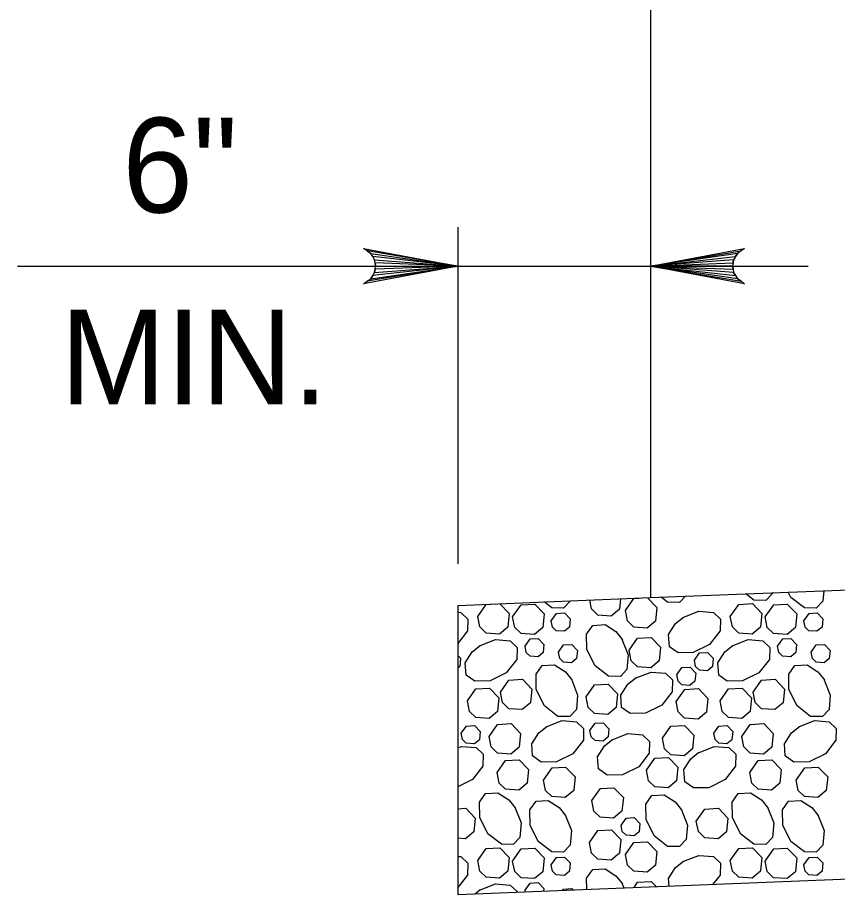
# Model space of a CAD drawing. Extents: x 636530 to 644067, y 294168 to 299122.
# Drawn here: x 642121.27 to 642147.22, y 298005.05 to 298032.81 of the extents above; entities that cross this region are included whole.
import ezdxf

# ---------------------------------------------------------------- set-up
doc = ezdxf.new("R2010")
doc.units = 0
doc.layers.add('1', color=7, linetype='Continuous')

msp = doc.modelspace()

# ---------------------------------------------------------------- linework, layer by layer
at = {"layer": '1'}
for p, q in [((642141.297, 298034.766), (642141.297, 298014.446)), ((642135.201, 298026.178), (642135.201, 298015.516)), ((642121.267, 298024.941), (642146.294, 298024.941)), ((642141.297, 298014.446), (642260.088, 298019.197)), ((642135.201, 298014.202), (642141.297, 298014.446)), ((642135.201, 298014.202), (642135.201, 298005.051)), ((642135.201, 298005.051), (642260.362, 298010.057))]:
    msp.add_line(p, q, dxfattribs=at)
for points in [[(642135.201, 298024.941), (642132.219, 298024.382), (642132.334, 298024.461), (642132.449, 298024.541), (642132.508, 298024.641), (642132.567, 298024.741), (642132.584, 298024.841), (642132.601, 298024.941), (642132.584, 298025.041), (642132.567, 298025.141), (642132.508, 298025.241), (642132.449, 298025.341), (642132.334, 298025.42), (642132.219, 298025.5), (642135.201, 298024.941), (642132.334, 298025.42), (642132.449, 298025.341), (642135.201, 298024.941), (642132.508, 298025.241), (642132.567, 298025.141), (642135.201, 298024.941), (642132.584, 298025.041), (642132.601, 298024.941), (642135.201, 298024.941), (642132.584, 298024.841), (642132.567, 298024.741), (642135.201, 298024.941), (642132.508, 298024.641), (642132.449, 298024.541), (642135.201, 298024.941), (642132.334, 298024.461)], [(642141.297, 298024.941), (642144.28, 298025.5), (642144.165, 298025.42), (642144.05, 298025.341), (642143.991, 298025.241), (642143.932, 298025.141), (642143.914, 298025.041), (642143.897, 298024.941), (642143.914, 298024.841), (642143.932, 298024.741), (642143.991, 298024.641), (642144.05, 298024.541), (642144.165, 298024.461), (642144.28, 298024.382), (642141.297, 298024.941), (642144.165, 298024.461), (642144.05, 298024.541), (642141.297, 298024.941), (642143.991, 298024.641), (642143.932, 298024.741), (642141.297, 298024.941), (642143.914, 298024.841), (642143.897, 298024.941), (642141.297, 298024.941), (642143.914, 298025.041), (642143.932, 298025.141), (642141.297, 298024.941), (642143.991, 298025.241), (642144.05, 298025.341), (642141.297, 298024.941), (642144.165, 298025.42)], [(642145.162, 298014.6), (642145.16, 298014.578), (642144.951, 298014.358), (642144.576, 298014.365), (642144.319, 298014.567)], [(642146.783, 298014.665), (642146.755, 298014.334), (642146.546, 298014.114), (642146.171, 298014.121), (642145.745, 298014.454), (642145.662, 298014.62)], [(642138.76, 298014.344), (642138.759, 298014.334), (642138.55, 298014.114), (642138.175, 298014.121), (642137.932, 298014.311)], [(642140.355, 298014.408), (642140.323, 298014.083), (642140.058, 298013.863), (642139.634, 298013.894), (642139.434, 298014.087), (642139.38, 298014.369)], [(642141.208, 298014.442), (642141.503, 298014.137), (642141.459, 298013.704), (642141.194, 298013.483), (642140.77, 298013.514), (642140.571, 298013.707), (642140.506, 298014.04)], [(642140.506, 298014.04), (642140.775, 298014.422), (642140.929, 298014.431)], [(642142.406, 298014.49), (642142.218, 298014.293), (642141.843, 298014.3), (642141.64, 298014.459)], [(642136.532, 298014.255), (642136.828, 298013.948), (642136.785, 298013.514), (642136.52, 298013.294), (642136.096, 298013.324), (642135.897, 298013.518), (642135.832, 298013.85)], [(642135.832, 298013.85), (642136.1, 298014.233), (642136.403, 298014.25)], [(642136.938, 298013.834), (642137.207, 298014.216), (642137.636, 298014.241), (642137.935, 298013.931), (642137.891, 298013.498), (642137.626, 298013.277), (642137.202, 298013.308), (642137.003, 298013.501), (642136.938, 298013.834)], [(642142.327, 298013.815), (642142.83, 298014.015), (642143.292, 298013.975), (642143.512, 298013.766), (642143.505, 298013.391), (642143.171, 298012.965), (642142.656, 298012.707), (642142.171, 298012.699), (642141.897, 298012.893), (642141.872, 298013.28), (642142.093, 298013.625), (642142.347, 298013.828)], [(642143.827, 298013.85), (642144.096, 298014.233), (642144.525, 298014.257), (642144.824, 298013.948), (642144.78, 298013.514), (642144.515, 298013.294), (642144.091, 298013.324), (642143.892, 298013.518), (642143.827, 298013.85)], [(642144.933, 298013.834), (642145.202, 298014.216), (642145.631, 298014.241), (642145.93, 298013.931), (642145.887, 298013.498), (642145.621, 298013.277), (642145.198, 298013.308), (642144.998, 298013.501), (642144.933, 298013.834)], [(642135.201, 298013.983), (642135.297, 298013.975), (642135.516, 298013.766), (642135.509, 298013.391), (642135.201, 298012.997)], [(642138.161, 298013.716), (642138.323, 298013.945), (642138.58, 298013.96), (642138.759, 298013.774), (642138.733, 298013.514), (642138.574, 298013.382), (642138.32, 298013.4), (642138.2, 298013.516), (642138.161, 298013.716)], [(642146.157, 298013.716), (642146.318, 298013.945), (642146.576, 298013.96), (642146.755, 298013.774), (642146.729, 298013.514), (642146.57, 298013.382), (642146.315, 298013.4), (642146.196, 298013.516), (642146.157, 298013.716)], [(642140.397, 298013.135), (642140.596, 298012.632), (642140.556, 298012.17), (642140.348, 298011.95), (642139.973, 298011.957), (642139.546, 298012.291), (642139.289, 298012.806), (642139.28, 298013.291), (642139.475, 298013.565), (642139.861, 298013.591), (642140.207, 298013.369), (642140.41, 298013.115)], [(642140.625, 298012.781), (642140.894, 298013.164), (642141.324, 298013.188), (642141.622, 298012.879), (642141.579, 298012.445), (642141.314, 298012.225), (642140.89, 298012.255), (642140.69, 298012.449), (642140.626, 298012.781)], [(642135.892, 298012.917), (642136.395, 298013.116), (642136.857, 298013.076), (642137.077, 298012.867), (642137.07, 298012.492), (642136.737, 298012.066), (642136.222, 298011.809), (642135.736, 298011.8), (642135.463, 298011.994), (642135.437, 298012.381), (642135.659, 298012.727), (642135.913, 298012.929)], [(642137.329, 298012.909), (642137.49, 298013.138), (642137.748, 298013.153), (642137.927, 298012.967), (642137.901, 298012.707), (642137.742, 298012.575), (642137.488, 298012.593), (642137.368, 298012.709), (642137.329, 298012.909)], [(642138.388, 298012.72), (642138.55, 298012.949), (642138.807, 298012.964), (642138.986, 298012.778), (642138.96, 298012.518), (642138.801, 298012.386), (642138.547, 298012.404), (642138.427, 298012.52), (642138.388, 298012.719)], [(642143.888, 298012.917), (642144.391, 298013.116), (642144.853, 298013.076), (642145.073, 298012.867), (642145.066, 298012.492), (642144.732, 298012.066), (642144.217, 298011.809), (642143.732, 298011.8), (642143.458, 298011.994), (642143.432, 298012.381), (642143.654, 298012.727), (642143.908, 298012.929)], [(642145.324, 298012.909), (642145.486, 298013.138), (642145.743, 298013.153), (642145.922, 298012.967), (642145.897, 298012.707), (642145.737, 298012.575), (642145.483, 298012.593), (642145.363, 298012.709), (642145.325, 298012.909)], [(642146.384, 298012.72), (642146.545, 298012.949), (642146.803, 298012.964), (642146.982, 298012.778), (642146.956, 298012.518), (642146.797, 298012.386), (642146.542, 298012.404), (642146.423, 298012.52), (642146.384, 298012.719)], [(642142.689, 298012.467), (642142.85, 298012.697), (642143.108, 298012.712), (642143.287, 298012.526), (642143.261, 298012.266), (642143.102, 298012.133), (642142.848, 298012.152), (642142.728, 298012.268), (642142.689, 298012.467)], [(642135.201, 298012.619), (642135.292, 298012.526), (642135.266, 298012.266), (642135.201, 298012.212)], [(642138.795, 298011.866), (642138.994, 298011.363), (642138.954, 298010.901), (642138.745, 298010.681), (642138.37, 298010.688), (642137.944, 298011.022), (642137.687, 298011.537), (642137.678, 298012.022), (642137.872, 298012.296), (642138.259, 298012.322), (642138.605, 298012.1), (642138.808, 298011.846)], [(642140.813, 298011.892), (642141.317, 298012.091), (642141.779, 298012.051), (642141.998, 298011.842), (642141.991, 298011.467), (642141.658, 298011.041), (642141.143, 298010.784), (642140.657, 298010.775), (642140.384, 298010.969), (642140.358, 298011.356), (642140.58, 298011.702), (642140.834, 298011.905)], [(642142.134, 298012.001), (642142.296, 298012.23), (642142.553, 298012.245), (642142.732, 298012.059), (642142.706, 298011.799), (642142.547, 298011.667), (642142.293, 298011.685), (642142.173, 298011.801), (642142.134, 298012.001)], [(642146.79, 298011.866), (642146.99, 298011.363), (642146.95, 298010.901), (642146.741, 298010.681), (642146.366, 298010.688), (642145.94, 298011.022), (642145.682, 298011.537), (642145.674, 298012.022), (642145.868, 298012.296), (642146.255, 298012.322), (642146.6, 298012.1), (642146.803, 298011.846)], [(642136.551, 298011.456), (642136.82, 298011.839), (642137.249, 298011.864), (642137.548, 298011.554), (642137.505, 298011.12), (642137.239, 298010.9), (642136.816, 298010.931), (642136.616, 298011.124), (642136.551, 298011.456)], [(642144.547, 298011.456), (642144.815, 298011.839), (642145.245, 298011.864), (642145.543, 298011.554), (642145.5, 298011.12), (642145.235, 298010.9), (642144.811, 298010.931), (642144.612, 298011.124), (642144.547, 298011.456)], [(642135.508, 298011.176), (642135.777, 298011.558), (642136.207, 298011.583), (642136.505, 298011.274), (642136.462, 298010.84), (642136.197, 298010.619), (642135.773, 298010.65), (642135.573, 298010.843), (642135.509, 298011.176)], [(642139.263, 298011.302), (642139.532, 298011.685), (642139.961, 298011.709), (642140.259, 298011.4), (642140.216, 298010.966), (642139.951, 298010.745), (642139.527, 298010.776), (642139.328, 298010.969), (642139.263, 298011.302)], [(642142.116, 298011.16), (642142.385, 298011.543), (642142.815, 298011.567), (642143.113, 298011.258), (642143.07, 298010.824), (642142.805, 298010.603), (642142.381, 298010.634), (642142.181, 298010.828), (642142.117, 298011.16)], [(642143.504, 298011.176), (642143.773, 298011.558), (642144.202, 298011.583), (642144.5, 298011.274), (642144.457, 298010.84), (642144.192, 298010.619), (642143.768, 298010.65), (642143.569, 298010.843), (642143.504, 298011.176)], [(642136.193, 298010.052), (642136.462, 298010.435), (642136.891, 298010.459), (642137.189, 298010.15), (642137.146, 298009.716), (642136.881, 298009.495), (642136.457, 298009.526), (642136.258, 298009.719), (642136.193, 298010.052)], [(642137.997, 298010.358), (642138.5, 298010.557), (642138.962, 298010.517), (642139.182, 298010.309), (642139.175, 298009.934), (642138.842, 298009.507), (642138.327, 298009.25), (642137.841, 298009.241), (642137.568, 298009.436), (642137.542, 298009.822), (642137.764, 298010.168), (642138.018, 298010.371)], [(642139.385, 298010.239), (642139.547, 298010.469), (642139.804, 298010.484), (642139.983, 298010.298), (642139.957, 298010.038), (642139.798, 298009.905), (642139.544, 298009.924), (642139.424, 298010.04), (642139.385, 298010.239)], [(642144.188, 298010.052), (642144.457, 298010.435), (642144.886, 298010.459), (642145.185, 298010.15), (642145.142, 298009.716), (642144.876, 298009.495), (642144.453, 298009.526), (642144.253, 298009.719), (642144.188, 298010.052)], [(642145.993, 298010.358), (642146.496, 298010.557), (642146.958, 298010.517), (642147.177, 298010.309), (642147.171, 298009.934), (642146.837, 298009.507), (642146.322, 298009.25), (642145.836, 298009.241), (642145.563, 298009.436), (642145.537, 298009.822), (642145.759, 298010.168), (642146.013, 298010.371)], [(642135.311, 298010.151), (642135.473, 298010.381), (642135.73, 298010.395), (642135.91, 298010.21), (642135.884, 298009.95), (642135.725, 298009.817), (642135.47, 298009.836), (642135.35, 298009.952), (642135.312, 298010.151)], [(642140.082, 298009.945), (642140.585, 298010.144), (642141.047, 298010.104), (642141.267, 298009.896), (642141.26, 298009.521), (642140.926, 298009.094), (642140.411, 298008.837), (642139.926, 298008.828), (642139.653, 298009.023), (642139.627, 298009.409), (642139.848, 298009.755), (642140.102, 298009.958)], [(642141.675, 298009.994), (642141.944, 298010.376), (642142.373, 298010.401), (642142.672, 298010.091), (642142.629, 298009.658), (642142.364, 298009.437), (642141.94, 298009.468), (642141.74, 298009.661), (642141.675, 298009.994)], [(642143.307, 298010.151), (642143.468, 298010.381), (642143.726, 298010.395), (642143.905, 298010.21), (642143.879, 298009.95), (642143.72, 298009.817), (642143.465, 298009.836), (642143.346, 298009.952), (642143.307, 298010.151)], [(642135.201, 298009.69), (642135.323, 298009.738), (642135.785, 298009.698), (642136.004, 298009.489), (642135.997, 298009.114), (642135.664, 298008.688), (642135.201, 298008.457)], [(642142.815, 298009.538), (642143.318, 298009.738), (642143.78, 298009.698), (642144, 298009.489), (642143.993, 298009.114), (642143.659, 298008.688), (642143.144, 298008.43), (642142.659, 298008.422), (642142.385, 298008.616), (642142.36, 298009.003), (642142.581, 298009.348), (642142.835, 298009.551)], [(642136.446, 298008.907), (642136.715, 298009.289), (642137.144, 298009.314), (642137.442, 298009.004), (642137.399, 298008.571), (642137.134, 298008.35), (642136.71, 298008.381), (642136.511, 298008.574), (642136.446, 298008.907)], [(642141.169, 298008.982), (642141.438, 298009.364), (642141.867, 298009.389), (642142.166, 298009.079), (642142.123, 298008.646), (642141.858, 298008.425), (642141.434, 298008.456), (642141.234, 298008.649), (642141.169, 298008.982)], [(642144.441, 298008.907), (642144.71, 298009.289), (642145.139, 298009.314), (642145.438, 298009.004), (642145.395, 298008.571), (642145.129, 298008.35), (642144.706, 298008.381), (642144.506, 298008.574), (642144.441, 298008.907)], [(642137.916, 298008.673), (642138.185, 298009.055), (642138.614, 298009.08), (642138.913, 298008.77), (642138.869, 298008.337), (642138.604, 298008.116), (642138.18, 298008.147), (642137.981, 298008.34), (642137.916, 298008.672)], [(642145.911, 298008.673), (642146.18, 298009.055), (642146.61, 298009.08), (642146.908, 298008.77), (642146.865, 298008.337), (642146.6, 298008.116), (642146.176, 298008.147), (642145.976, 298008.34), (642145.912, 298008.672)], [(642137.005, 298007.817), (642137.205, 298007.314), (642137.165, 298006.852), (642136.956, 298006.632), (642136.581, 298006.639), (642136.155, 298006.973), (642135.897, 298007.488), (642135.889, 298007.973), (642136.083, 298008.247), (642136.47, 298008.272), (642136.816, 298008.051), (642137.018, 298007.797)], [(642139.445, 298008.022), (642139.714, 298008.405), (642140.143, 298008.429), (642140.442, 298008.12), (642140.398, 298007.686), (642140.133, 298007.465), (642139.709, 298007.496), (642139.51, 298007.69), (642139.445, 298008.022)], [(642142.268, 298007.752), (642142.467, 298007.249), (642142.427, 298006.787), (642142.218, 298006.567), (642141.843, 298006.574), (642141.417, 298006.907), (642141.16, 298007.423), (642141.151, 298007.908), (642141.345, 298008.181), (642141.732, 298008.207), (642142.078, 298007.986), (642142.281, 298007.732)], [(642145.001, 298007.817), (642145.2, 298007.314), (642145.16, 298006.852), (642144.951, 298006.632), (642144.576, 298006.639), (642144.15, 298006.973), (642143.893, 298007.488), (642143.884, 298007.973), (642144.078, 298008.247), (642144.465, 298008.272), (642144.811, 298008.051), (642145.014, 298007.797)], [(642138.6, 298007.573), (642138.799, 298007.07), (642138.759, 298006.608), (642138.55, 298006.388), (642138.175, 298006.395), (642137.749, 298006.729), (642137.492, 298007.244), (642137.483, 298007.729), (642137.677, 298008.003), (642138.064, 298008.028), (642138.41, 298007.807), (642138.613, 298007.553)], [(642146.595, 298007.573), (642146.794, 298007.07), (642146.755, 298006.608), (642146.546, 298006.388), (642146.171, 298006.395), (642145.745, 298006.729), (642145.487, 298007.244), (642145.479, 298007.729), (642145.673, 298008.003), (642146.059, 298008.028), (642146.405, 298007.807), (642146.608, 298007.553)], [(642135.201, 298007.764), (642135.454, 298007.778), (642135.752, 298007.469), (642135.709, 298007.035), (642135.444, 298006.815), (642135.201, 298006.832)], [(642142.751, 298007.371), (642143.02, 298007.754), (642143.449, 298007.778), (642143.748, 298007.469), (642143.704, 298007.035), (642143.439, 298006.815), (642143.015, 298006.845), (642142.816, 298007.039), (642142.751, 298007.371)], [(642140.369, 298007.238), (642140.53, 298007.468), (642140.788, 298007.483), (642140.967, 298007.297), (642140.941, 298007.037), (642140.782, 298006.904), (642140.527, 298006.923), (642140.408, 298007.039), (642140.369, 298007.238)], [(642139.37, 298006.694), (642139.638, 298007.076), (642140.068, 298007.101), (642140.366, 298006.791), (642140.323, 298006.358), (642140.058, 298006.137), (642139.634, 298006.168), (642139.434, 298006.361), (642139.37, 298006.694)], [(642135.832, 298006.124), (642136.1, 298006.507), (642136.53, 298006.531), (642136.828, 298006.222), (642136.785, 298005.788), (642136.52, 298005.568), (642136.096, 298005.598), (642135.897, 298005.792), (642135.832, 298006.124)], [(642140.506, 298006.314), (642140.775, 298006.696), (642141.204, 298006.721), (642141.503, 298006.412), (642141.459, 298005.978), (642141.194, 298005.757), (642140.77, 298005.788), (642140.571, 298005.981), (642140.506, 298006.314)], [(642143.827, 298006.124), (642144.096, 298006.507), (642144.525, 298006.531), (642144.824, 298006.222), (642144.78, 298005.788), (642144.515, 298005.568), (642144.091, 298005.598), (642143.892, 298005.792), (642143.827, 298006.124)], [(642135.201, 298006.257), (642135.297, 298006.249), (642135.516, 298006.04), (642135.509, 298005.665), (642135.201, 298005.272)], [(642136.938, 298006.108), (642137.207, 298006.491), (642137.636, 298006.515), (642137.935, 298006.206), (642137.891, 298005.772), (642137.626, 298005.551), (642137.202, 298005.582), (642137.003, 298005.776), (642136.938, 298006.108)], [(642142.327, 298006.089), (642142.83, 298006.289), (642143.292, 298006.249), (642143.512, 298006.04), (642143.505, 298005.665), (642143.277, 298005.374)], [(642144.933, 298006.108), (642145.202, 298006.491), (642145.631, 298006.515), (642145.93, 298006.206), (642145.887, 298005.772), (642145.621, 298005.551), (642145.198, 298005.582), (642144.998, 298005.776), (642144.933, 298006.108)], [(642138.161, 298005.99), (642138.323, 298006.219), (642138.58, 298006.234), (642138.759, 298006.048), (642138.733, 298005.788), (642138.574, 298005.656), (642138.32, 298005.674), (642138.2, 298005.79), (642138.161, 298005.99)], [(642141.887, 298005.318), (642141.872, 298005.554), (642142.093, 298005.9), (642142.347, 298006.102)], [(642146.157, 298005.99), (642146.318, 298006.219), (642146.576, 298006.234), (642146.755, 298006.048), (642146.729, 298005.788), (642146.57, 298005.656), (642146.315, 298005.674), (642146.196, 298005.79), (642146.157, 298005.99)], [(642139.287, 298005.214), (642139.28, 298005.566), (642139.475, 298005.839), (642139.861, 298005.865), (642140.207, 298005.643), (642140.41, 298005.389)], [(642137.329, 298005.183), (642137.49, 298005.412), (642137.748, 298005.427), (642137.927, 298005.241), (642137.919, 298005.159)], [(642140.397, 298005.409), (642140.456, 298005.261)], [(642140.779, 298005.274), (642140.894, 298005.438), (642141.324, 298005.462), (642141.479, 298005.302)], [(642135.748, 298005.072), (642135.913, 298005.204)], [(642135.892, 298005.191), (642136.395, 298005.39), (642136.857, 298005.35), (642137.077, 298005.141), (642137.077, 298005.126)], [(642137.338, 298005.136), (642137.329, 298005.183)], [(642138.522, 298005.183), (642138.55, 298005.223), (642138.807, 298005.238), (642138.847, 298005.196)]]:
    msp.add_lwpolyline(points, dxfattribs=at)

# ---------------------------------------------------------------- texts
for s, p in [('6"', (642124.585, 298026.636)), ('MIN.', (642122.624, 298020.564))]:
    msp.add_text(s, height=3, dxfattribs=at).set_placement(p)

doc.saveas('drawing.dxf')
